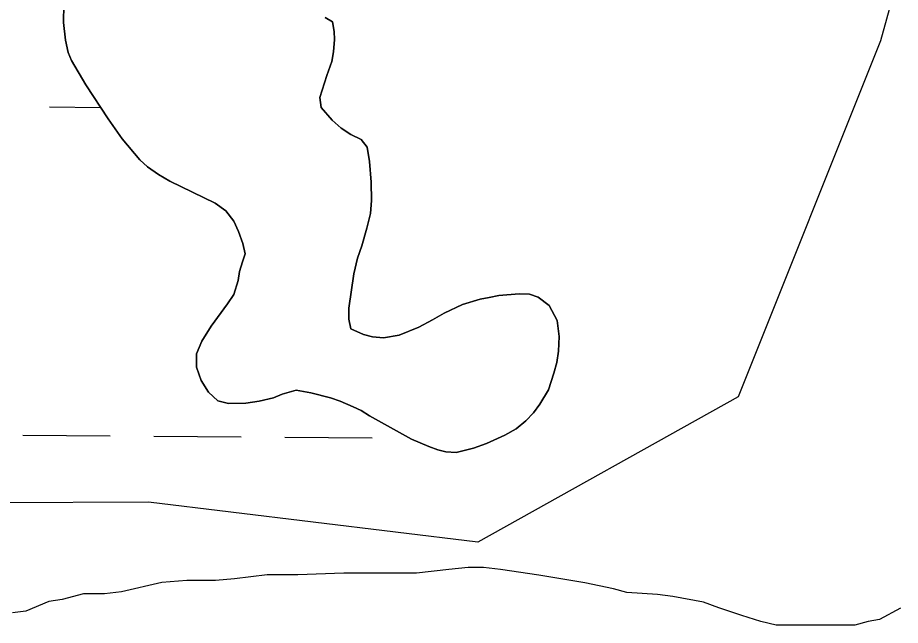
# Model space of a CAD drawing. Extents: x 3271442 to 3309282, y 752266 to 777610.
# Drawn here: x 3306511.2 to 3306834.4, y 766447 to 766669.3 of the extents above; entities that cross this region are included whole.
import ezdxf

# ---------------------------------------------------------------- set-up
doc = ezdxf.new("R2010")
doc.units = 0
for name, color, linetype in [('V-SITE-VEGE', 7, 'Continuous'), ('V-TOPO-SHOR', 7, 'Continuous'), ('V-WETL-SWMP', 7, 'Continuous')]:
    doc.layers.add(name, color=color, linetype=linetype)

msp = doc.modelspace()

# ---------------------------------------------------------------- linework, layer by layer
at = {"layer": 'V-SITE-VEGE'}
for p, q in [((3306528.04, 766674.18), (3306528.03, 766667.6)), ((3306626.47, 766667.76), (3306623.84, 766669.34)), ((3306528.03, 766667.6), (3306528.68, 766661.15)), ((3306627.12, 766664.33), (3306626.47, 766667.76)), ((3306627.25, 766661.31), (3306627.12, 766664.33)), ((3306528.68, 766661.15), (3306529.73, 766656.54)), ((3306626.85, 766656.83), (3306627.25, 766661.31)), ((3306529.73, 766656.54), (3306530.92, 766653.64)), ((3306626.19, 766653.28), (3306626.85, 766656.83)), ((3306530.92, 766653.64), (3306536.17, 766644.82)), ((3306624.35, 766648.15), (3306626.19, 766653.28)), ((3306621.84, 766640.12), (3306624.35, 766648.15)), ((3306536.17, 766644.82), (3306544.31, 766632.31)), ((3306622.36, 766636.44), (3306621.84, 766640.12)), ((3306626.3, 766631.83), (3306622.36, 766636.44)), ((3306544.31, 766632.31), (3306549.44, 766625.07)), ((3306629.59, 766628.93), (3306626.3, 766631.83)), ((3306633.14, 766626.56), (3306629.59, 766628.93)), ((3306549.44, 766625.07), (3306555.88, 766617.29)), ((3306636.96, 766624.71), (3306633.14, 766626.56)), ((3306639.19, 766621.94), (3306636.96, 766624.71)), ((3306639.97, 766616.68), (3306639.19, 766621.94)), ((3306555.88, 766617.29), (3306558.77, 766614.79)), ((3306558.77, 766614.79), (3306562.72, 766612.02)), ((3306640.62, 766609.18), (3306639.97, 766616.68)), ((3306562.72, 766612.02), (3306566.93, 766609.52)), ((3306566.93, 766609.52), (3306583.5, 766601.47)), ((3306640.75, 766602.46), (3306640.62, 766609.18)), ((3306583.5, 766601.47), (3306587.44, 766598.7)), ((3306640.35, 766597.73), (3306640.75, 766602.46)), ((3306587.44, 766598.7), (3306590.33, 766594.89)), ((3306590.33, 766594.89), (3306592.04, 766591.07)), ((3306639.02, 766592.33), (3306640.35, 766597.73)), ((3306637.18, 766585.89), (3306639.02, 766592.33)), ((3306592.04, 766591.07), (3306593.62, 766586.72)), ((3306593.62, 766586.72), (3306594.53, 766582.91)), ((3306635.59, 766581.41), (3306637.18, 766585.89)), ((3306594.53, 766582.91), (3306593.48, 766580.01)), ((3306593.48, 766580.01), (3306592.42, 766576.46)), ((3306634.27, 766575.62), (3306635.59, 766581.41)), ((3306592.42, 766576.46), (3306591.89, 766573.17)), ((3306632.41, 766563.12), (3306634.27, 766575.62)), ((3306591.89, 766573.17), (3306590.31, 766568.04)), ((3306590.31, 766568.04), (3306588.07, 766564.62)), ((3306680.58, 766566.36), (3306674.13, 766564.4)), ((3306683.87, 766567.02), (3306680.58, 766566.36)), ((3306687.43, 766567.67), (3306683.87, 766567.02)), ((3306694.8, 766568.32), (3306687.43, 766567.67)), ((3306698.62, 766568.19), (3306694.8, 766568.32)), ((3306701.77, 766567.13), (3306698.62, 766568.19)), ((3306705.85, 766564.1), (3306701.77, 766567.13)), ((3306588.07, 766564.62), (3306582, 766556.47)), ((3306632.41, 766559.05), (3306632.41, 766563.12)), ((3306674.13, 766564.4), (3306667.42, 766561.25)), ((3306708.74, 766558.57), (3306705.85, 766564.1)), ((3306633.2, 766555.49), (3306632.41, 766559.05)), ((3306667.42, 766561.25), (3306663.07, 766558.75)), ((3306582, 766556.47), (3306578.58, 766550.94)), ((3306658.07, 766556.12), (3306650.83, 766553.24)), ((3306663.07, 766558.75), (3306658.07, 766556.12)), ((3306709.52, 766552.65), (3306708.74, 766558.57)), ((3306637.8, 766553.38), (3306633.2, 766555.49)), ((3306641.09, 766552.59), (3306637.8, 766553.38)), ((3306645.17, 766552.19), (3306641.09, 766552.59)), ((3306650.83, 766553.24), (3306645.17, 766552.19)), ((3306709.25, 766547.38), (3306709.52, 766552.65)), ((3306578.58, 766550.94), (3306576.73, 766546.34)), ((3306576.73, 766546.34), (3306576.72, 766541.47)), ((3306708.59, 766543.17), (3306709.25, 766547.38)), ((3306707.53, 766539.23), (3306708.59, 766543.17)), ((3306576.72, 766541.47), (3306578.43, 766536.6)), ((3306578.43, 766536.6), (3306581.06, 766532.39)), ((3306705.55, 766533.17), (3306707.53, 766539.23)), ((3306581.06, 766532.39), (3306584.48, 766529.22)), ((3306599.61, 766529.07), (3306604.88, 766530.25)), ((3306604.88, 766530.25), (3306608.04, 766531.57)), ((3306608.04, 766531.57), (3306613.17, 766533.01)), ((3306613.17, 766533.01), (3306618.56, 766532.08)), ((3306618.56, 766532.08), (3306625.8, 766530.23)), ((3306625.8, 766530.23), (3306629.22, 766529.04)), ((3306702.39, 766527.91), (3306705.55, 766533.17)), ((3306584.48, 766529.22), (3306588.42, 766528.17)), ((3306588.42, 766528.17), (3306594.74, 766528.29)), ((3306594.74, 766528.29), (3306599.61, 766529.07)), ((3306629.22, 766529.04), (3306634.09, 766526.93)), ((3306634.09, 766526.93), (3306636.98, 766525.61)), ((3306700.02, 766524.76), (3306702.39, 766527.91)), ((3306636.98, 766525.61), (3306640, 766523.64)), ((3306640, 766523.64), (3306655.4, 766515.2)), ((3306697.25, 766521.86), (3306700.02, 766524.76)), ((3306693.7, 766518.97), (3306697.25, 766521.86)), ((3306689.61, 766516.61), (3306693.7, 766518.97)), ((3306655.4, 766515.2), (3306661.71, 766512.43)), ((3306682.9, 766513.59), (3306689.61, 766516.61)), ((3306661.71, 766512.43), (3306665, 766511.24)), ((3306665, 766511.24), (3306668.02, 766510.45)), ((3306671.71, 766510.31), (3306678.16, 766511.88)), ((3306678.16, 766511.88), (3306682.9, 766513.59)), ((3306668.02, 766510.45), (3306671.71, 766510.31)), ((3306602.54, 766465.48), (3306590.63, 766464.09)), ((3306613.76, 766465.47), (3306602.54, 766465.48)), ((3306630.58, 766466.16), (3306613.76, 766465.47)), ((3306657.21, 766466.13), (3306630.58, 766466.16)), ((3306669.13, 766467.52), (3306657.21, 766466.13)), ((3306676.14, 766468.21), (3306669.13, 766467.52)), ((3306681.74, 766468.21), (3306676.14, 766468.21)), ((3306688.05, 766467.5), (3306681.74, 766468.21)), ((3306702.06, 766465.38), (3306688.05, 766467.5)), ((3306718.88, 766462.56), (3306702.06, 766465.38)), ((3306563.99, 766462.72), (3306549.27, 766459.23)), ((3306573.1, 766463.41), (3306563.99, 766462.72)), ((3306583.62, 766463.4), (3306573.1, 766463.41)), ((3306590.63, 766464.09), (3306583.62, 766463.4)), ((3306729.39, 766460.44), (3306718.88, 766462.56)), ((3306549.27, 766459.23), (3306542.96, 766458.54)), ((3306734.3, 766459.04), (3306729.39, 766460.44)), ((3306745.51, 766458.32), (3306734.3, 766459.04)), ((3306522.64, 766455.76), (3306514.22, 766452.26)), ((3306527.54, 766456.45), (3306522.64, 766455.76)), ((3306535.25, 766458.55), (3306527.54, 766456.45)), ((3306542.96, 766458.54), (3306535.25, 766458.55)), ((3306751.12, 766457.62), (3306745.51, 766458.32)), ((3306762.33, 766455.5), (3306751.12, 766457.62)), ((3306767.93, 766453.4), (3306762.33, 766455.5)), ((3306776.34, 766450.58), (3306767.93, 766453.4)), ((3306834.52, 766453.33), (3306826.8, 766449.13)), ((3306514.22, 766452.26), (3306509.31, 766451.57)), ((3306783.34, 766448.47), (3306776.34, 766450.58)), ((3306788.95, 766447.07), (3306783.34, 766448.47)), ((3306817.69, 766447.04), (3306788.95, 766447.07)), ((3306822.59, 766448.43), (3306817.69, 766447.04)), ((3306826.8, 766449.13), (3306822.59, 766448.43))]:
    msp.add_line(p, q, dxfattribs=at)
at = {"layer": 'V-TOPO-SHOR'}
for points in [[(3306678.16, 766511.88), (3306671.71, 766510.31), (3306668.02, 766510.45), (3306665, 766511.24), (3306661.71, 766512.43), (3306655.4, 766515.2), (3306640, 766523.64), (3306636.98, 766525.61), (3306634.09, 766526.93), (3306629.22, 766529.04), (3306625.8, 766530.23), (3306618.56, 766532.08), (3306613.17, 766533.01), (3306608.04, 766531.57), (3306604.88, 766530.25), (3306599.61, 766529.07), (3306594.74, 766528.29), (3306588.42, 766528.17), (3306584.48, 766529.22), (3306581.06, 766532.39), (3306578.43, 766536.6), (3306576.72, 766541.47), (3306576.73, 766546.34), (3306578.58, 766550.94), (3306582, 766556.47), (3306588.07, 766564.62), (3306590.31, 766568.04), (3306591.89, 766573.17), (3306592.42, 766576.46), (3306593.48, 766580.01), (3306594.53, 766582.91), (3306593.62, 766586.72), (3306592.04, 766591.07), (3306590.33, 766594.89), (3306587.44, 766598.7), (3306583.5, 766601.47), (3306566.93, 766609.52), (3306562.72, 766612.02), (3306558.77, 766614.79), (3306555.88, 766617.29), (3306549.44, 766625.07), (3306544.31, 766632.31), (3306536.17, 766644.82), (3306530.91, 766653.64), (3306529.73, 766656.54), (3306528.68, 766661.15), (3306528.03, 766667.6), (3306528.04, 766674.18)], [(3306623.84, 766669.34), (3306626.47, 766667.76), (3306627.12, 766664.33), (3306627.25, 766661.31), (3306626.85, 766656.83), (3306626.19, 766653.28), (3306624.35, 766648.15), (3306621.84, 766640.12), (3306622.36, 766636.44), (3306626.3, 766631.83), (3306629.59, 766628.93), (3306633.14, 766626.56), (3306636.96, 766624.71), (3306639.19, 766621.94), (3306639.97, 766616.68), (3306640.62, 766609.18), (3306640.75, 766602.46), (3306640.35, 766597.73), (3306639.02, 766592.33), (3306637.18, 766585.89), (3306635.59, 766581.41), (3306634.27, 766575.62), (3306632.41, 766563.12), (3306632.41, 766559.05), (3306633.2, 766555.49), (3306637.8, 766553.38), (3306641.09, 766552.59), (3306645.17, 766552.19), (3306650.83, 766553.24), (3306658.07, 766556.12), (3306663.07, 766558.75), (3306667.42, 766561.25), (3306674.13, 766564.4), (3306680.58, 766566.36), (3306683.87, 766567.02), (3306687.43, 766567.67), (3306694.8, 766568.32), (3306698.62, 766568.19), (3306701.77, 766567.13), (3306705.85, 766564.1), (3306708.74, 766558.57), (3306709.52, 766552.65), (3306709.25, 766547.38), (3306708.59, 766543.17), (3306707.53, 766539.23), (3306705.55, 766533.17), (3306702.39, 766527.91), (3306700.02, 766524.76), (3306697.25, 766521.86), (3306693.7, 766518.97), (3306689.61, 766516.61), (3306682.9, 766513.59), (3306678.16, 766511.88)]]:
    msp.add_lwpolyline(points, dxfattribs=at)
at = {"layer": 'V-WETL-SWMP'}
for p, q in [((3306866.04, 766800.99), (3306827.09, 766660.86)), ((3306528.04, 766674.18), (3306528.03, 766667.6)), ((3306626.47, 766667.76), (3306623.84, 766669.34)), ((3306528.03, 766667.6), (3306528.68, 766661.15)), ((3306627.12, 766664.33), (3306626.47, 766667.76)), ((3306627.25, 766661.31), (3306627.12, 766664.33)), ((3306528.68, 766661.15), (3306529.73, 766656.54)), ((3306626.85, 766656.83), (3306627.25, 766661.31)), ((3306827.09, 766660.86), (3306775.05, 766530.66)), ((3306529.73, 766656.54), (3306530.91, 766653.64)), ((3306626.19, 766653.28), (3306626.85, 766656.83)), ((3306530.91, 766653.64), (3306536.17, 766644.82)), ((3306624.35, 766648.15), (3306626.19, 766653.28)), ((3306621.84, 766640.12), (3306624.35, 766648.15)), ((3306536.17, 766644.82), (3306544.31, 766632.31)), ((3306622.36, 766636.44), (3306621.84, 766640.12)), ((3306522.89, 766636.66), (3306541.58, 766636.5)), ((3306626.3, 766631.83), (3306622.36, 766636.44)), ((3306622.88, 766635.83), (3306622.88, 766635.83)), ((3306544.31, 766632.31), (3306549.44, 766625.07)), ((3306629.59, 766628.93), (3306626.3, 766631.83)), ((3306633.14, 766626.56), (3306629.59, 766628.93)), ((3306549.44, 766625.07), (3306555.88, 766617.29)), ((3306636.95, 766624.71), (3306633.14, 766626.56)), ((3306639.19, 766621.94), (3306636.95, 766624.71)), ((3306639.97, 766616.68), (3306639.19, 766621.94)), ((3306555.88, 766617.29), (3306558.77, 766614.79)), ((3306558.77, 766614.79), (3306562.72, 766612.02)), ((3306640.62, 766609.18), (3306639.97, 766616.68)), ((3306562.72, 766612.02), (3306566.93, 766609.52)), ((3306566.93, 766609.52), (3306583.5, 766601.47)), ((3306640.75, 766602.46), (3306640.62, 766609.18)), ((3306583.5, 766601.47), (3306587.44, 766598.7)), ((3306640.35, 766597.73), (3306640.75, 766602.46)), ((3306587.44, 766598.7), (3306590.33, 766594.89)), ((3306590.33, 766594.89), (3306592.04, 766591.07)), ((3306639.02, 766592.33), (3306640.35, 766597.73)), ((3306637.18, 766585.89), (3306639.02, 766592.33)), ((3306592.04, 766591.07), (3306593.62, 766586.72)), ((3306593.62, 766586.72), (3306594.53, 766582.91)), ((3306635.59, 766581.41), (3306637.18, 766585.89)), ((3306594.53, 766582.91), (3306593.48, 766580.01)), ((3306593.48, 766580.01), (3306592.42, 766576.46)), ((3306634.27, 766575.62), (3306635.59, 766581.41)), ((3306592.42, 766576.46), (3306591.89, 766573.17)), ((3306632.41, 766563.12), (3306634.27, 766575.62)), ((3306591.89, 766573.17), (3306590.31, 766568.04)), ((3306590.31, 766568.04), (3306588.07, 766564.62)), ((3306680.58, 766566.36), (3306674.13, 766564.4)), ((3306683.87, 766567.02), (3306680.58, 766566.36)), ((3306687.43, 766567.67), (3306683.87, 766567.02)), ((3306694.8, 766568.32), (3306687.43, 766567.67)), ((3306698.62, 766568.19), (3306694.8, 766568.32)), ((3306701.77, 766567.13), (3306698.62, 766568.19)), ((3306705.85, 766564.1), (3306701.77, 766567.13)), ((3306588.07, 766564.62), (3306582, 766556.47)), ((3306632.41, 766559.05), (3306632.41, 766563.12)), ((3306674.13, 766564.4), (3306667.42, 766561.25)), ((3306708.74, 766558.57), (3306705.85, 766564.1)), ((3306633.2, 766555.49), (3306632.41, 766559.05)), ((3306667.42, 766561.25), (3306663.07, 766558.75)), ((3306582, 766556.47), (3306578.58, 766550.94)), ((3306658.07, 766556.12), (3306650.83, 766553.24)), ((3306663.07, 766558.75), (3306658.07, 766556.12)), ((3306709.52, 766552.65), (3306708.74, 766558.57)), ((3306637.8, 766553.38), (3306633.2, 766555.49)), ((3306641.09, 766552.59), (3306637.8, 766553.38)), ((3306645.17, 766552.19), (3306641.09, 766552.59)), ((3306650.83, 766553.24), (3306645.17, 766552.19)), ((3306709.25, 766547.38), (3306709.52, 766552.65)), ((3306578.58, 766550.94), (3306576.73, 766546.34)), ((3306576.73, 766546.34), (3306576.72, 766541.47)), ((3306708.59, 766543.17), (3306709.25, 766547.38)), ((3306707.53, 766539.23), (3306708.59, 766543.17)), ((3306576.72, 766541.47), (3306578.43, 766536.6)), ((3306578.43, 766536.6), (3306581.06, 766532.39)), ((3306705.55, 766533.17), (3306707.53, 766539.23)), ((3306581.06, 766532.39), (3306584.48, 766529.22)), ((3306599.61, 766529.08), (3306604.88, 766530.25)), ((3306604.88, 766530.25), (3306608.03, 766531.57)), ((3306608.03, 766531.57), (3306613.17, 766533.01)), ((3306613.17, 766533.01), (3306618.56, 766532.08)), ((3306618.56, 766532.08), (3306625.8, 766530.23)), ((3306625.8, 766530.23), (3306629.22, 766529.04)), ((3306775.05, 766530.66), (3306679.69, 766477.44)), ((3306702.39, 766527.91), (3306705.55, 766533.17)), ((3306584.48, 766529.22), (3306588.42, 766528.17)), ((3306588.42, 766528.17), (3306594.74, 766528.29)), ((3306594.74, 766528.29), (3306599.61, 766529.08)), ((3306629.22, 766529.04), (3306634.09, 766526.93)), ((3306634.09, 766526.93), (3306636.98, 766525.61)), ((3306700.02, 766524.76), (3306702.39, 766527.91)), ((3306636.98, 766525.61), (3306640, 766523.64)), ((3306640, 766523.64), (3306655.39, 766515.2)), ((3306697.25, 766521.86), (3306700.02, 766524.76)), ((3306693.69, 766518.97), (3306697.25, 766521.86)), ((3306689.61, 766516.61), (3306693.69, 766518.97)), ((3306513.06, 766516.66), (3306545.05, 766516.4)), ((3306561.05, 766516.27), (3306593.05, 766516)), ((3306609.05, 766515.87), (3306641.05, 766515.61)), ((3306655.39, 766515.2), (3306661.71, 766512.43)), ((3306682.9, 766513.59), (3306689.61, 766516.61)), ((3306661.71, 766512.43), (3306665, 766511.24)), ((3306665, 766511.24), (3306668.02, 766510.45)), ((3306671.71, 766510.31), (3306678.16, 766511.88)), ((3306678.16, 766511.88), (3306682.9, 766513.59)), ((3306668.02, 766510.45), (3306671.71, 766510.31)), ((3306559.12, 766492.06), (3306449.77, 766491.6)), ((3306679.69, 766477.44), (3306559.12, 766492.06))]:
    msp.add_line(p, q, dxfattribs=at)

doc.saveas('drawing.dxf')
